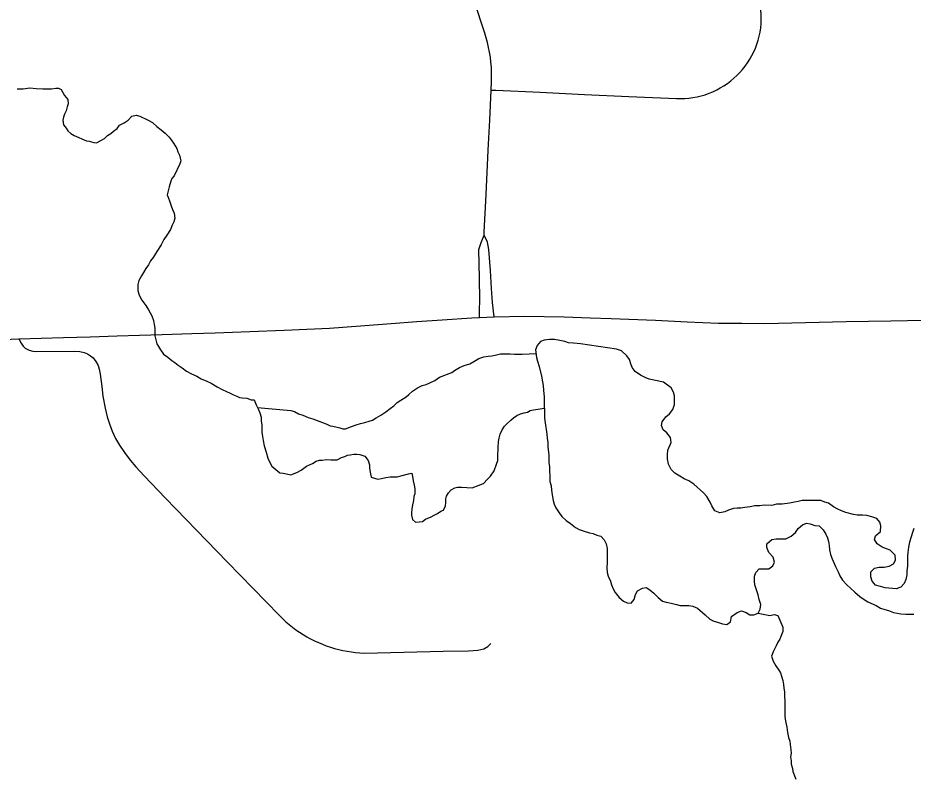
# Model space of a CAD drawing. Extents: x 103424 to 290657, y 38711 to 110967.
# Drawn here: x 109845 to 113173, y 55572 to 58393 of the extents above; entities that cross this region are included whole.
import ezdxf

# ---------------------------------------------------------------- set-up
doc = ezdxf.new("R2010")
doc.units = 0
for name, color, linetype in [('GM_X_Minor_Lake', 7, 'Continuous'), ('GM_X_Minor_River', 7, 'Continuous'), ('GM_X_State_Route', 7, 'Continuous'), ('GM_X_Township_Road', 7, 'Continuous')]:
    doc.layers.add(name, color=color, linetype=linetype)

msp = doc.modelspace()

# ---------------------------------------------------------------- linework, layer by layer
at = {"layer": 'GM_X_Minor_Lake'}
for points in [[(111936.3, 57180.4), (111909.9, 57182.4), (111891.8, 57184.5), (111877.7, 57188.5), (111859.6, 57192.5), (111839.5, 57196.6), (111821.4, 57196.6), (111801.3, 57194.6), (111787.2, 57188.5), (111775.1, 57174.4), (111769.1, 57158.3), (111773.1, 57130.1), (111777.1, 57116), (111783.1, 57095.8), (111791.1, 57059.5), (111795.1, 57039.4), (111797.1, 57025.3), (111799.1, 57007.1), (111801.1, 56982.9), (111801.1, 56948.7), (111803.1, 56932.6), (111803, 56904.3), (111805, 56886.2), (111811, 56843.9), (111813, 56829.8), (111815, 56813.7), (111815, 56795.5), (111819, 56767.3), (111819, 56739.1), (111821, 56723), (111821, 56708.8), (111822.9, 56686.7), (111822.9, 56668.5), (111826.9, 56652.4), (111828.9, 56636.3), (111830.9, 56618.2), (111834.9, 56598), (111838.9, 56583.9), (111845, 56569.8), (111857, 56551.6), (111867.1, 56537.5), (111883.1, 56523.4), (111899.2, 56511.3), (111917.3, 56497.2), (111931.4, 56489.1), (111949.5, 56483.1), (111969.6, 56477), (111983.7, 56475), (111997.7, 56468.9), (112011.8, 56464.9), (112023.9, 56450.8), (112031.9, 56436.7), (112035.9, 56418.5), (112035.8, 56366.2), (112033.8, 56348), (112035.8, 56329.9), (112039.8, 56315.8), (112047.9, 56297.6), (112051.9, 56283.5), (112057.9, 56269.4), (112065.9, 56255.3), (112080, 56237.2), (112096.1, 56223), (112110.1, 56217), (112124.2, 56215), (112136.3, 56229.1), (112140.3, 56247.2), (112148.4, 56261.3), (112166.5, 56271.4), (112180.6, 56273.4), (112194.6, 56265.3), (112208.7, 56253.2), (112224.8, 56237.1), (112240.9, 56223), (112254.9, 56218.9), (112273, 56214.9), (112293.1, 56210.9), (112307.2, 56206.8), (112339.4, 56206.8), (112353.5, 56204.8), (112371.6, 56196.7), (112399.7, 56172.5), (112417.8, 56156.4), (112431.9, 56148.3), (112445.9, 56144.3), (112464, 56138.3), (112480.1, 56136.2)], [(112070.8, 57160.7), (111936.3, 57180.4)], [(113152.1, 56389.9), (113152.1, 56353.6), (113150.1, 56335.5), (113150, 56321.4), (113146, 56303.3), (113140, 56289.2), (113127.9, 56275), (113109.8, 56269), (113069.5, 56273.1), (113051.4, 56277.1), (113033.4, 56283.1), (113021.3, 56297.3), (113015.3, 56313.4), (113015.3, 56331.5), (113029.4, 56345.6), (113047.5, 56349.6), (113065.6, 56349.6), (113083.7, 56353.7), (113099.8, 56361.7), (113107.8, 56375.8), (113105.9, 56394), (113087.8, 56412.1), (113073.7, 56418.2), (113057.6, 56424.2), (113039.5, 56436.3), (113029.5, 56452.4), (113033.5, 56466.5), (113051.6, 56482.7), (113053.7, 56502.8), (113049.7, 56516.9), (113037.6, 56531), (113019.5, 56537.1), (113001.4, 56541.1), (112985.3, 56543.1), (112965.2, 56543.1), (112951.1, 56545.2), (112923, 56553.3), (112906.9, 56559.3), (112892.8, 56565.3), (112876.7, 56573.4), (112858.6, 56587.5), (112844.6, 56591.6), (112830.5, 56597.6), (112760.1, 56597.6), (112746, 56593.6), (112731.9, 56591.6), (112713.8, 56587.6), (112685.7, 56583.6), (112665.6, 56583.6), (112647.5, 56579.5), (112619.3, 56579.6), (112603.2, 56577.6), (112585.1, 56577.6), (112567, 56573.5), (112546.9, 56571.5), (112532.8, 56569.5), (112518.7, 56569.5), (112504.7, 56567.5), (112486.5, 56561.5), (112472.5, 56555.4), (112454.4, 56551.4), (112436.3, 56559.5), (112424.2, 56577.6), (112418.2, 56591.7), (112406.1, 56611.9), (112394.1, 56626), (112357.9, 56658.3), (112339.8, 56670.4), (112321.7, 56678.4), (112305.7, 56688.5), (112287.6, 56698.6), (112273.5, 56712.7), (112263.5, 56732.9), (112259.5, 56753), (112259.5, 56767.1), (112261.5, 56785.3), (112273.6, 56813.5), (112271.6, 56831.6), (112257.5, 56849.8), (112243.5, 56859.8), (112237.4, 56876), (112239.5, 56890.1), (112253.6, 56908.2), (112267.7, 56920.3), (112279.7, 56936.4), (112285.8, 56954.6), (112285.8, 56968.7), (112285.8, 56986.8), (112281.8, 57000.9), (112273.8, 57017), (112245.6, 57037.2), (112191.4, 57049.3), (112177.3, 57055.4), (112159.2, 57063.4), (112139.1, 57077.5), (112129, 57091.7), (112123, 57105.8), (112119, 57121.9), (112109, 57136), (112088.9, 57154.1), (112070.8, 57160.7)], [(112582.8, 56297.4), (112582.9, 56315.6), (112588.9, 56329.7), (112601, 56343.8), (112637.2, 56343.8), (112651.3, 56353.8), (112657.3, 56367.9), (112653.3, 56386.1), (112637.2, 56404.2), (112629.2, 56422.4), (112629.2, 56436.5), (112647.3, 56452.6), (112663.4, 56454.6), (112699.6, 56454.6), (112719.8, 56464.6), (112735.9, 56478.7), (112745.9, 56492.9), (112762, 56507), (112776.1, 56513), (112790.2, 56511), (112808.3, 56504.9), (112824.4, 56502.9), (112838.4, 56488.8), (112848.5, 56472.7), (112854.5, 56458.6), (112858.5, 56444.4), (112860.5, 56430.3), (112862.5, 56414.2), (112866.5, 56396.1), (112872.5, 56379.9), (112884.6, 56351.7), (112894.6, 56331.6), (112900.6, 56317.5), (112910.7, 56301.3), (112926.8, 56283.2), (112940.8, 56271.1), (112956.9, 56257), (112975, 56240.8), (112991.1, 56228.7), (113005.1, 56220.7), (113035.3, 56206.6), (113051.4, 56196.5), (113067.5, 56192.4), (113081.5, 56188.4), (113099.6, 56180.3), (113127.8, 56176.3), (113145.9, 56174.3), (113160, 56174.3), (113176, 56174.3)], [(113176.3, 56492.7), (113170.3, 56478.6), (113166.3, 56462.5), (113160.2, 56442.3), (113156.2, 56424.2), (113154.1, 56404), (113152.1, 56389.9)], [(112480.1, 56136.2), (112494.2, 56146.3), (112498.2, 56166.5), (112518.4, 56180.6), (112534.5, 56186.6), (112552.6, 56180.6), (112566.6, 56172.5), (112580.7, 56172.5), (112596.8, 56178.5), (112604.9, 56192.6), (112606.9, 56210.7), (112600.9, 56228.9), (112596.9, 56247), (112584.8, 56283.3), (112582.8, 56297.4)]]:
    msp.add_lwpolyline(points, dxfattribs=at)
at = {"layer": 'GM_X_Minor_River'}
for points in [[(109842.4, 58129.4), (109864.6, 58129.7), (109888.8, 58132.2), (109913, 58130.5), (109937.3, 58128.9), (109969.6, 58129.4), (109985.7, 58131.7), (109995.7, 58131.9), (110006, 58126), (110012.2, 58116), (110018.4, 58104), (110030.8, 58090), (110031, 58073.9), (110027.2, 58061.7), (110023.4, 58047.5), (110017.6, 58035.3), (110013.7, 58023.1), (110011.9, 58013), (110014.2, 57994.8), (110024.5, 57982.9), (110030.7, 57972.9), (110041, 57962.9), (110053.2, 57955.1), (110099.9, 57935.6), (110110.1, 57933.8), (110126.3, 57930), (110136.4, 57928.1), (110152.4, 57936.5), (110166.4, 57944.8), (110178.3, 57955.1), (110190.3, 57963.4), (110200.2, 57971.6), (110214.2, 57981.9), (110222.1, 57994.2), (110240.1, 58002.6), (110254, 58012.9), (110267.9, 58027.3), (110284, 58031.6), (110298.2, 58027.8), (110308.4, 58021.9), (110318.5, 58018), (110328.7, 58012.1), (110345, 58004.3), (110361.4, 57988.4), (110377.7, 57976.5), (110392.1, 57964.7), (110406.5, 57948.7), (110414.7, 57938.8)], [(110414.7, 57938.8), (110423, 57926.8), (110435.4, 57906.8), (110439.7, 57894.7), (110445.9, 57882.7), (110448.1, 57870.6), (110450.3, 57860.6), (110446.4, 57850.4), (110425, 57805.6), (110417.1, 57795.4), (110413.2, 57785.2), (110407.5, 57764.9), (110401.8, 57744.6), (110400, 57734.5), (110404.2, 57722.4), (110408.4, 57712.4), (110414.8, 57694.3), (110419, 57680.2), (110425.3, 57666.2), (110427.6, 57648.1), (110423.8, 57633.9), (110418, 57621.6), (110412.2, 57605.4), (110398.4, 57585), (110386.6, 57568.6), (110376.8, 57548.2), (110361.1, 57523.7), (110347.4, 57501.3), (110337.5, 57489), (110329.6, 57474.7), (110319.8, 57460.4), (110312, 57446.2), (110304.1, 57433.9), (110294.3, 57415.6), (110290.5, 57401.4), (110290.7, 57389.2), (110290.9, 57379.1), (110295.2, 57361), (110305.6, 57343), (110320.1, 57323.1), (110330.4, 57307.1), (110342.9, 57285), (110349.3, 57267), (110351.5, 57252.9), (110353.8, 57238.8), (110354.1, 57222.6), (110354.3, 57210.5), (110360.8, 57180.3), (110367.1, 57170.3), (110375.3, 57158.3), (110385.7, 57142.3), (110402, 57130.5), (110416.3, 57118.6), (110428.6, 57110.7), (110440.9, 57100.8), (110455.1, 57090.9), (110471.5, 57079.1), (110489.8, 57069.3), (110510.2, 57059.5), (110526.5, 57049.7), (110546.8, 57041.9), (110563.1, 57034.1), (110585.5, 57020.3), (110603.8, 57010.5), (110620.1, 57002.7), (110634.3, 56996.9), (110646.5, 56991), (110658.7, 56985.2), (110668.9, 56981.3), (110679, 56979.5), (110695.2, 56977.7), (110711.4, 56971.9), (110723.5, 56972.1), (110729.9, 56954), (110738.2, 56938), (110744.5, 56924), (110748.8, 56907.9), (110749, 56893.7), (110751.3, 56877.6), (110751.5, 56865.5), (110751.8, 56851.4), (110754.1, 56835.2), (110756.3, 56821.1), (110760.7, 56801), (110767.1, 56776.9), (110773.6, 56754.8), (110781.9, 56738.7), (110788.2, 56724.7), (110818.9, 56700.9), (110831, 56699.1), (110843.1, 56697.3), (110859.3, 56693.5), (110881.4, 56702), (110897.4, 56710.3), (110917.3, 56724.8), (110939.4, 56735.3), (110953.3, 56743.6), (110965.4, 56747.8), (110975.5, 56748), (110991.6, 56750.3), (111007.7, 56748.5)], [(110735.6, 56943), (110859.4, 56931.9), (110873.6, 56928.1), (110887.8, 56920.3), (110904.1, 56914.5), (110924.4, 56906.7), (110940.6, 56900.9), (110956.9, 56895.1), (110967, 56891.3), (110977.2, 56887.4), (110993.4, 56881.6), (111005.6, 56875.7), (111015.7, 56873.9), (111031.9, 56870.1), (111042.1, 56868.3), (111052.2, 56864.4), (111062.3, 56864.6), (111084.4, 56873), (111102.4, 56879.3), (111118.5, 56883.7), (111134.6, 56888), (111150.6, 56892.3), (111162.7, 56896.5), (111176.7, 56904.8), (111194.6, 56915.2), (111212.6, 56927.6), (111228.5, 56940), (111242.5, 56950.3), (111254.4, 56962.7), (111268.4, 56971), (111278.4, 56977.2), (111288.3, 56983.4), (111298.3, 56991.7), (111312.2, 57004), (111330.2, 57016.4), (111348.2, 57024.8), (111362.2, 57029.1), (111376.3, 57035.4), (111394.3, 57043.8), (111412.2, 57056.2), (111458.4, 57073.1), (111468.3, 57081.3), (111486.3, 57091.7), (111504.3, 57100.1), (111524.4, 57106.5), (111540.4, 57114.8), (111558.4, 57125.2), (111576.4, 57131.6), (111592.5, 57133.9), (111606.6, 57136.1), (111618.7, 57138.4), (111628.7, 57140.5), (111638.8, 57142.7), (111650.9, 57142.9), (111663, 57143.1), (111675.1, 57143.3), (111691.3, 57141.6), (111707.4, 57141.8), (111719.5, 57142), (111719.5, 57142), (111771, 57144.7)], [(111007.7, 56748.5), (111021.9, 56748.7), (111032, 56748.9), (111048, 56757.2), (111060, 56761.5), (111070, 56765.7), (111080.1, 56767.9), (111094.2, 56770.1), (111104.2, 56770.3), (111116.4, 56768.5), (111134.6, 56762.7), (111147, 56746.8), (111151.3, 56730.7), (111151.5, 56720.6), (111153.7, 56708.5), (111155.9, 56696.4), (111158.2, 56684.3), (111182.5, 56676.6), (111196.6, 56678.9), (111212.7, 56683.2), (111228.8, 56685.5), (111255, 56685.9), (111273.1, 56690.2), (111297.2, 56696.7), (111309.3, 56698.9), (111311.5, 56686.8), (111313.8, 56670.7), (111318.1, 56654.6), (111320.3, 56640.5), (111320.6, 56622.3), (111316.8, 56612.2), (111315, 56598), (111311.2, 56581.8), (111309.5, 56565.6), (111307.7, 56553.4), (111307.8, 56543.3), (111312.1, 56527.2), (111322.4, 56517.3), (111336.5, 56517.5), (111348.6, 56519.8), (111360.6, 56528), (111380.6, 56536.4), (111392.6, 56542.7), (111404.6, 56549), (111416.6, 56557.2), (111426.6, 56561.4), (111434.4, 56577.7), (111436.2, 56589.9), (111436, 56604), (111437.8, 56614.2), (111445.7, 56626.4), (111455.6, 56636.7), (111469.6, 56645), (111479.6, 56647.2), (111493.7, 56647.4), (111514, 56645.7), (111534.2, 56644), (111566.2, 56656.7), (111576.2, 56660.9), (111590.1, 56677.3), (111602, 56687.6), (111615.8, 56708), (111623.5, 56732.4), (111629.3, 56746.6), (111628.9, 56770.8), (111630.7, 56783), (111630.5, 56795.1), (111632.1, 56817.3), (111634, 56829.5), (111637.8, 56843.7), (111645.6, 56860), (111653.4, 56874.3), (111663.3, 56884.5), (111677.2, 56896.9), (111687.2, 56905.1), (111699.2, 56913.4), (111713.2, 56919.7), (111727.2, 56924), (111739.3, 56926.2), (111749.3, 56932.4), (111761.3, 56934.6), (111761.3, 56934.6), (111802.1, 56940.7)], [(112596.8, 56178.5), (112639.9, 56169.3), (112655.9, 56173.6), (112670.1, 56169.8), (112689, 56125.6), (112689.3, 56109.5), (112681.5, 56091.2), (112677.7, 56081), (112669.8, 56070.8), (112664, 56056.5), (112658.1, 56044.3), (112652.2, 56034.1), (112646.4, 56017.9), (112652.8, 55999.8), (112663.2, 55981.8), (112673.6, 55965.8), (112679.8, 55955.8), (112684, 55943.7), (112688.3, 55927.6), (112690.6, 55913.5), (112692.8, 55899.4), (112695.1, 55885.3), (112695.4, 55867.1), (112695.6, 55853), (112695.8, 55840.9), (112696.1, 55826.8), (112696.3, 55812.6), (112696.6, 55794.4), (112698.9, 55776.3), (112703.3, 55754.1), (112705.7, 55734), (112710, 55715.9), (112714.3, 55701.8), (112716.5, 55689.7), (112718.9, 55669.6), (112719.1, 55657.4), (112717.3, 55643.3), (112719.6, 55629.2), (112719.8, 55617), (112724.1, 55600.9), (112726.3, 55588.9), (112736.9, 55560.7)]]:
    msp.add_lwpolyline(points, dxfattribs=at)
at = {"layer": 'GM_X_State_Route'}
msp.add_lwpolyline([(109760.5, 57195.1), (109848.5, 57198.5), (110013.5, 57203.6), (110113.7, 57206.6), (110213.8, 57209.7), (110297.2, 57212.4), (110380.5, 57215.1), (110491.7, 57218.7), (110578.5, 57221.5), (110706.6, 57226.4), (110834.7, 57231.2), (110918.7, 57235.1), (111002.7, 57239), (111117.9, 57247.8), (111233, 57256.6), (111327.7, 57263.3), (111422.3, 57269.9), (111531.8, 57277), (111560.7, 57278.8), (111588.3, 57279.7), (111615.1, 57280.6), (111728.5, 57283.6), (111875.2, 57280.9), (111972.9, 57277.6), (112050.3, 57275), (112215.2, 57267.9), (112332.4, 57262.8), (112449.5, 57257.8), (112535.8, 57257), (112622, 57256.2), (112773.3, 57260.1), (112924.6, 57264), (113089.7, 57266.2), (113214.4, 57267.9)], dxfattribs=at)
msp.add_lwpolyline([(109760.5, 57195.1), (109848.5, 57198.5), (110013.5, 57203.6), (110113.7, 57206.6), (110213.8, 57209.7), (110297.2, 57212.4), (110380.5, 57215.1), (110491.7, 57218.7), (110578.5, 57221.5), (110706.6, 57226.4), (110834.7, 57231.2), (110918.7, 57235.1), (111002.7, 57239), (111117.9, 57247.8), (111233, 57256.6), (111327.7, 57263.3), (111422.3, 57269.9), (111531.8, 57277), (111560.7, 57278.8), (111588.3, 57279.7), (111615.1, 57280.6), (111728.5, 57283.6), (111875.2, 57280.9), (111972.9, 57277.6), (112050.3, 57275), (112215.2, 57267.9), (112332.4, 57262.8), (112449.5, 57257.8), (112535.8, 57257), (112622, 57256.2), (112773.3, 57260.1), (112924.6, 57264), (113089.7, 57266.2), (113214.4, 57267.9)], dxfattribs=at)
at = {"layer": 'GM_X_Township_Road'}
msp.add_line((111578.3, 57584.7), (111578.8, 57595.5), dxfattribs=at)
for points in [[(111604, 58124.6), (111621.3, 58123.8), (111786.2, 58116.2), (111951.1, 58108.6), (112116, 58101), (112204.5, 58097), (112292.9, 58092.9), (112308.5, 58092.6), (112323.9, 58093.1), (112339.2, 58094.3), (112354.6, 58096.4), (112369.9, 58099.3), (112385.1, 58102.9), (112399.9, 58107.3), (112414.5, 58112.4), (112428.6, 58118.3), (112442.7, 58124.9), (112456.3, 58132.2), (112469.6, 58140.3), (112482.5, 58149), (112494.8, 58158.3), (112506.7, 58168.2), (112518, 58178.7), (112528.8, 58189.8), (112538.9, 58201.5), (112548.7, 58213.6), (112557.6, 58226.3), (112565.9, 58239.4), (112573.4, 58252.8), (112580.5, 58266.7), (112586.5, 58280.9), (112592.1, 58295.3), (112596.8, 58310.1), (112600.6, 58325.1), (112603.9, 58340.2), (112606.4, 58355.6), (112608, 58370.9), (112608.7, 58386.4), (112604.9, 58551.4)], [(111578.8, 57595.5), (111585.6, 57735.4), (111593.4, 57900.3), (111598.7, 58012.5), (111604, 58124.6), (111605.5, 58154.8), (111606, 58173.3), (111605, 58210.1), (111603.3, 58228.5), (111601.3, 58246.9), (111598.3, 58265.1), (111594.7, 58283.2), (111590.7, 58301.2), (111585.7, 58319), (111580.4, 58336.6), (111540.7, 58456.1)], [(111560.7, 57278.8), (111561.4, 57303.8), (111562.4, 57343.6), (111560.3, 57424.9), (111558.2, 57531.6), (111566.5, 57557.8), (111578.3, 57584.7)], [(111605.9, 57385.7), (111601.3, 57453.2), (111595.8, 57531.8), (111590, 57558.5), (111578.3, 57584.7)], [(111615.1, 57280.6), (111609.6, 57333.7), (111605.9, 57385.7)], [(109848.5, 57198.5), (109856.3, 57182.5), (109863.6, 57171.6), (109871.9, 57164.5), (109886.5, 57156.5), (109900.1, 57153.3), (109914.7, 57151.6), (110054.4, 57153.1), (110074.8, 57151.6), (110090.9, 57147.8), (110103, 57142.9), (110114.7, 57135.6), (110124.4, 57127.8), (110134.7, 57114.7), (110142.5, 57100.1), (110146.8, 57085.5), (110150.2, 57067), (110156.5, 57021.7), (110160.9, 56985.8), (110168.7, 56941.4), (110176, 56908.4), (110184.8, 56883.1), (110194.5, 56855.8), (110207.7, 56828.6), (110222.7, 56802.8), (110241.2, 56775.6), (110262.1, 56747.3), (110283.5, 56722.5), (110314.6, 56688.9), (110393.1, 56605.8), (110508.1, 56487.5), (110623.2, 56369.1), (110719.5, 56270.1), (110815.7, 56171), (110829.3, 56157.4), (110841.1, 56146.5), (110853.2, 56136.1), (110865.5, 56126.1), (110878.3, 56116.4), (110891.7, 56107.3), (110905, 56098.6), (110918.9, 56090.4), (110932.7, 56082.7), (110947.1, 56075.5), (110961.7, 56068.8), (110976.5, 56062.6), (110991.3, 56056.8), (111006.5, 56051.7), (111021.8, 56047.1), (111037.4, 56043), (111053, 56039.5), (111068.6, 56036.4), (111084.5, 56034), (111100.3, 56032.1), (111116.4, 56030.8), (111132.3, 56029.9), (111279.2, 56033.2), (111426.1, 56036.5), (111520, 56038.5), (111554.8, 56040.8), (111577, 56046.2), (111591.4, 56054.7), (111603.1, 56065.4)]]:
    msp.add_lwpolyline(points, dxfattribs=at)

doc.saveas('drawing.dxf')
